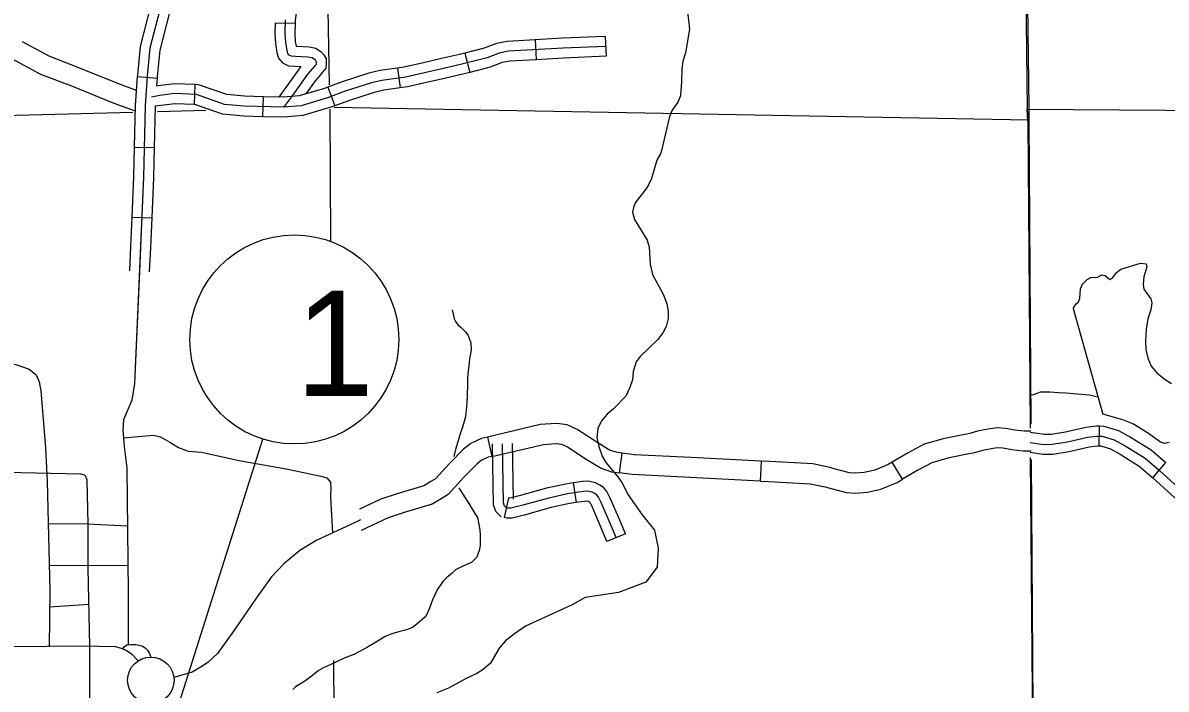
# Model space of a CAD drawing. Extents: x 1373862 to 1376999, y 1168398 to 1170455.
# Drawn here: x 1375410.3 to 1375582.6, y 1169130.6 to 1169230.9 of the extents above; entities that cross this region are included whole.
import ezdxf

# ---------------------------------------------------------------- set-up
doc = ezdxf.new("R2010")
doc.units = 0
for name, color, linetype in [('21', 7, 'Continuous'), ('Level 10', 7, 'Continuous'), ('Level 2', 7, 'Continuous'), ('Level 24', 7, 'Continuous'), ('Level 31', 7, 'Continuous'), ('Level 32', 7, 'Continuous'), ('Level 35', 7, 'Continuous'), ('Level 45', 7, 'Continuous'), ('Level 46', 7, 'Continuous'), ('Level 5', 7, 'Continuous'), ('Level 8', 7, 'Continuous')]:
    doc.layers.add(name, color=color, linetype=linetype)

msp = doc.modelspace()

# ---------------------------------------------------------------- linework, layer by layer
at = {"layer": '21'}
msp.add_line((1375432.5, 1169124.23), (1375446.45, 1169168.2), dxfattribs=at)
msp.add_circle((1375451.21, 1169183.21), 15.74, dxfattribs=at)
at = {"layer": 'Level 10'}
for points in [[(1375421.63, 1169137.01), (1375390.91, 1169136.83), (1375382.1, 1169136.75)], [(1375421.63, 1169137.01), (1375424.28, 1169136.95), (1375425.26, 1169136.69), (1375426.01, 1169136.3), (1375426.66, 1169135.86), (1375427.69, 1169134.82)]]:
    msp.add_lwpolyline(points, dxfattribs=at)
at = {"layer": 'Level 2'}
for points in [[(1375560.8, 1169299.22), (1375561.85, 1169218.06), (1375561.86, 1169216.25), (1375562.18, 1169170.5)], [(1375560.77, 1169292.5), (1375561.64, 1169217.86), (1375561.7, 1169216.02)], [(1375561.7, 1169216.02), (1375562.06, 1169169.86)], [(1375562.09, 1169165.43), (1375562.5, 1169112.57), (1375562.54, 1169110.83), (1375562.96, 1169065.9)], [(1375562.21, 1169165.14), (1375562.58, 1169112.78), (1375562.54, 1169111.01), (1375562.89, 1169073.35)]]:
    msp.add_lwpolyline(points, dxfattribs=at)
at = {"layer": 'Level 24'}
msp.add_circle((1375429.59, 1169131.88), 3.5, dxfattribs=at)
at = {"layer": 'Level 31'}
for p, q in [((1375491.17, 1169170.51), (1375491.17, 1169170.51)), ((1375480.29, 1169168.51), (1375480.97, 1169165.59)), ((1375500.2, 1169163.13), (1375500.6, 1169166.1)), ((1375521.55, 1169164.87), (1375521.4, 1169161.88)), ((1375542.83, 1169162.15), (1375541.3, 1169164.73)), ((1375532.35, 1169163.8), (1375532.35, 1169163.8))]:
    msp.add_line(p, q, dxfattribs=at)
for points in [[(1375395.54, 1169186.16), (1375397.83, 1169184.5), (1375401.22, 1169182.35), (1375404.04, 1169180.74), (1375405.79, 1169180.21), (1375409.23, 1169179.45), (1375411.26, 1169178.74), (1375412.33, 1169177.87), (1375412.78, 1169176.85), (1375413.01, 1169175.47), (1375413.72, 1169166.88), (1375413.98, 1169161.81), (1375414.35, 1169145.38), (1375414.27, 1169136.93)], [(1375491.17, 1169170.51), (1375490.73, 1169170.57), (1375488.27, 1169170.38), (1375480.29, 1169168.51)], [(1375500.6, 1169166.1), (1375499.68, 1169166.23), (1375498.71, 1169166.55), (1375496.77, 1169167.73), (1375493.84, 1169169.67), (1375492.32, 1169170.35), (1375491.17, 1169170.51)], [(1375562.18, 1169169.4), (1375561.17, 1169169.39), (1375559.76, 1169169.54), (1375558.35, 1169169.8), (1375557.1, 1169169.89), (1375556.07, 1169169.76), (1375554.87, 1169169.55), (1375554.15, 1169169.4), (1375552.98, 1169169.05), (1375551.5, 1169168.76)], [(1375480.29, 1169168.51), (1375479.39, 1169168.3), (1375477.8, 1169167.53), (1375476.72, 1169166.7), (1375474.57, 1169164.51), (1375472.47, 1169162.22), (1375471.79, 1169161.81)], [(1375480.97, 1169165.59), (1375488.73, 1169167.41), (1375490.64, 1169167.55), (1375490.76, 1169167.54)], [(1375490.76, 1169167.54), (1375491.48, 1169167.44), (1375492.39, 1169167.03), (1375495.17, 1169165.19), (1375497.44, 1169163.82), (1375499, 1169163.29), (1375500.2, 1169163.13)], [(1375551.5, 1169168.76), (1375548.96, 1169168.25), (1375546.1, 1169167.44), (1375543.67, 1169166.13), (1375541.3, 1169164.73)], [(1375511.01, 1169165.41), (1375502.41, 1169165.85), (1375500.6, 1169166.1)], [(1375552.08, 1169165.81), (1375549.67, 1169165.34), (1375547.24, 1169164.64), (1375545.14, 1169163.51), (1375542.83, 1169162.15)], [(1375562.21, 1169166.4), (1375561.02, 1169166.39), (1375559.33, 1169166.57), (1375557.97, 1169166.82), (1375557.17, 1169166.87), (1375556.51, 1169166.79), (1375555.43, 1169166.6), (1375554.88, 1169166.49), (1375553.71, 1169166.14), (1375552.08, 1169165.81)], [(1375480.97, 1169165.59), (1375480.4, 1169165.46), (1375479.38, 1169164.96), (1375478.71, 1169164.45), (1375476.75, 1169162.45), (1375474.39, 1169159.87), (1375473.34, 1169159.23)], [(1375521.55, 1169164.87), (1375511.01, 1169165.41)], [(1375532.35, 1169163.8), (1375531.87, 1169163.93), (1375529.32, 1169164.47), (1375522.83, 1169164.81), (1375521.55, 1169164.87)], [(1375541.3, 1169164.73), (1375540.67, 1169164.36), (1375538.66, 1169163.52), (1375537.08, 1169163.16), (1375535.71, 1169163.05), (1375534.84, 1169163.12), (1375532.35, 1169163.8)], [(1375510.85, 1169162.42), (1375502.13, 1169162.86), (1375500.2, 1169163.13)], [(1375521.4, 1169161.88), (1375510.85, 1169162.42)], [(1375471.79, 1169161.81), (1375470.72, 1169161.16), (1375466.86, 1169160), (1375464.23, 1169159.17), (1375461.02, 1169157.64)], [(1375521.4, 1169161.88), (1375522.67, 1169161.81), (1375528.93, 1169161.48), (1375531.17, 1169161.01), (1375531.56, 1169160.9)], [(1375531.56, 1169160.9), (1375534.33, 1169160.14), (1375535.72, 1169160.04), (1375537.54, 1169160.19), (1375539.58, 1169160.66), (1375542.01, 1169161.67), (1375542.83, 1169162.15)], [(1375473.34, 1169159.23), (1375471.95, 1169158.4), (1375467.75, 1169157.13), (1375465.34, 1169156.37), (1375461.26, 1169154.43)], [(1375426.06, 1169155.08), (1375420.06, 1169155.37), (1375414.06, 1169155.42)], [(1375420.09, 1169155.37), (1375420.11, 1169148.76), (1375420.37, 1169137)], [(1375461.17, 1169156.05), (1375459.63, 1169155.31), (1375454.59, 1169153), (1375452.03, 1169151.45), (1375449.64, 1169149.43), (1375447.75, 1169147.46), (1375445.69, 1169144.6), (1375441.92, 1169139.14), (1375439.61, 1169135.91), (1375438.22, 1169134.61), (1375437.26, 1169133.94), (1375435.79, 1169133.1), (1375433.07, 1169132.28)], [(1375426.11, 1169149.16), (1375414.24, 1169149.12)], [(1375414.33, 1169142.94), (1375420.29, 1169143.36)], [(1375425.37, 1169136.64), (1375425.62, 1169136.95), (1375425.98, 1169137.2), (1375426.59, 1169137.28), (1375427.32, 1169137.25), (1375428.24, 1169137.06), (1375428.74, 1169136.75), (1375429.07, 1169136.44), (1375429.41, 1169135.94), (1375429.58, 1169135.38)]]:
    msp.add_lwpolyline(points, dxfattribs=at)
at = {"layer": 'Level 32'}
for p, q in [((1375487.48, 1169228.33), (1375487.64, 1169225.33)), ((1375498.04, 1169228.84), (1375498.17, 1169225.84)), ((1375476.89, 1169226.32), (1375477.63, 1169223.41)), ((1375427.55, 1169222.78), (1375430.54, 1169222.57)), ((1375466.74, 1169224.06), (1375467.16, 1169221.09)), ((1375436.23, 1169221.59), (1375436.11, 1169218.59)), ((1375456.28, 1169221.21), (1375457.32, 1169218.39)), ((1375446.5, 1169219.75), (1375446.42, 1169216.75)), ((1375427.09, 1169212.16), (1375430.09, 1169212.09)), ((1375426.72, 1169201.64), (1375429.72, 1169201.51)), ((1375572.47, 1169167.18), (1375572.52, 1169170.18)), ((1375580.57, 1169162.38), (1375582.52, 1169164.66)), ((1375493.22, 1169161.61), (1375493.67, 1169158.64)), ((1375483.5, 1169159.34), (1375482.84, 1169156.41)), ((1375501.08, 1169153.93), (1375498.3, 1169152.78))]:
    msp.add_line(p, q, dxfattribs=at)
for points in [[(1375431.53, 1169235.21), (1375429.44, 1169227.05), (1375429.06, 1169222.86)], [(1375429.52, 1169233.4), (1375427.96, 1169227.3), (1375427.56, 1169222.98), (1375427.55, 1169222.78)], [(1375432.43, 1169232.65), (1375430.93, 1169226.79), (1375430.55, 1169222.73), (1375430.54, 1169222.57)], [(1375487.48, 1169228.33), (1375483.29, 1169228.09), (1375481.68, 1169227.79), (1375479.79, 1169227.06), (1375476.89, 1169226.32)], [(1375498.04, 1169228.84), (1375491.62, 1169228.56), (1375487.48, 1169228.33)], [(1375498.11, 1169227.34), (1375491.7, 1169227.06), (1375483.48, 1169226.6), (1375482.09, 1169226.34), (1375480.24, 1169225.63), (1375476.43, 1169224.66), (1375473.7, 1169224.03), (1375470.8, 1169223.37), (1375467.97, 1169222.71), (1375464.4, 1169222.21), (1375462.82, 1169221.85), (1375458.88, 1169220.57), (1375456.21, 1169219.58), (1375452.23, 1169218.4), (1375449.6, 1169218.17), (1375443.64, 1169218.33), (1375440.7, 1169218.6), (1375436.49, 1169220.08), (1375433.21, 1169220.22), (1375430.93, 1169219.93), (1375429.7, 1169219.69)], [(1375476.89, 1169226.32), (1375476.08, 1169226.12), (1375473.36, 1169225.49), (1375470.46, 1169224.83), (1375467.69, 1169224.19), (1375466.74, 1169224.06)], [(1375487.64, 1169225.33), (1375483.66, 1169225.11), (1375482.51, 1169224.89), (1375480.7, 1169224.19), (1375477.63, 1169223.41)], [(1375498.17, 1169225.84), (1375491.77, 1169225.56), (1375487.64, 1169225.33)], [(1375427.55, 1169222.78), (1375427.24, 1169218.46), (1375427.09, 1169212.16)], [(1375429.06, 1169222.86), (1375428.73, 1169218.39), (1375428.49, 1169207.66), (1375428.02, 1169197.11), (1375427.87, 1169193.46)], [(1375430.54, 1169222.57), (1375430.45, 1169221.37)], [(1375466.74, 1169224.06), (1375464.13, 1169223.69), (1375462.42, 1169223.3), (1375458.39, 1169221.99), (1375456.28, 1169221.21)], [(1375477.63, 1169223.41), (1375476.78, 1169223.2), (1375474.03, 1169222.57), (1375471.14, 1169221.91), (1375468.24, 1169221.24), (1375467.16, 1169221.09)], [(1375436.23, 1169221.59), (1375433.14, 1169221.72), (1375430.69, 1169221.41), (1375430.45, 1169221.37)], [(1375446.5, 1169219.75), (1375443.72, 1169219.83), (1375441.03, 1169220.07), (1375436.78, 1169221.57), (1375436.23, 1169221.59)], [(1375456.28, 1169221.21), (1375455.74, 1169221.01), (1375451.95, 1169219.88), (1375449.55, 1169219.67), (1375446.5, 1169219.75)], [(1375467.16, 1169221.09), (1375464.67, 1169220.73), (1375463.22, 1169220.41), (1375459.37, 1169219.16), (1375457.32, 1169218.39)], [(1375430.23, 1169218.33), (1375430.23, 1169218.32), (1375430.09, 1169212.09)], [(1375436.11, 1169218.59), (1375433.27, 1169218.71), (1375430.23, 1169218.33)], [(1375446.42, 1169216.75), (1375443.55, 1169216.83), (1375440.38, 1169217.12), (1375436.2, 1169218.59), (1375436.11, 1169218.59)], [(1375457.32, 1169218.39), (1375456.69, 1169218.16), (1375452.51, 1169216.92), (1375449.64, 1169216.67), (1375446.42, 1169216.75)], [(1375427.09, 1169212.16), (1375426.99, 1169207.71), (1375426.72, 1169201.64)], [(1375430.09, 1169212.09), (1375429.99, 1169207.61), (1375429.72, 1169201.51)], [(1375428.49, 1169207.66), (1375427.12, 1169176.57), (1375426.73, 1169174.06), (1375425.48, 1169171.12), (1375425.35, 1169169.57), (1375425.56, 1169167.09), (1375425.98, 1169163.9), (1375426.15, 1169145.15), (1375426.17, 1169138.12), (1375426.18, 1169137.22)], [(1375426.72, 1169201.64), (1375426.53, 1169197.18), (1375426.37, 1169193.53)], [(1375429.72, 1169201.51), (1375429.52, 1169197.05), (1375429.36, 1169193.4)], [(1375427.87, 1169193.46), (1375427.12, 1169176.57), (1375426.73, 1169174.06), (1375425.48, 1169171.12), (1375425.35, 1169169.57), (1375425.56, 1169167.09), (1375425.98, 1169163.9), (1375426.15, 1169145.15), (1375426.17, 1169138.12), (1375426.18, 1169137.22)], [(1375562.06, 1169169.26), (1375564.21, 1169168.94), (1375565.22, 1169168.95), (1375567.39, 1169169.29), (1375570.44, 1169169.99), (1375572.06, 1169170.19), (1375572.52, 1169170.18)], [(1375572.52, 1169170.18), (1375573.16, 1169170.17), (1375575.36, 1169169.52), (1375577.17, 1169168.5), (1375580.29, 1169166.57), (1375582.52, 1169164.66)], [(1375425.45, 1169168.4), (1375429.97, 1169168.77), (1375431.06, 1169168.56), (1375432.44, 1169167.76), (1375433.74, 1169166.96), (1375435.21, 1169166.37), (1375437.23, 1169166.21), (1375442.89, 1169164.99), (1375450.22, 1169163.65), (1375455.22, 1169162.64), (1375456.1, 1169162.39), (1375456.64, 1169161.71), (1375456.73, 1169160.83), (1375456.64, 1169159.7), (1375456.69, 1169158.46), (1375456.96, 1169154.09)], [(1375482.37, 1169156.51), (1375481.58, 1169157.3), (1375481.22, 1169158.32), (1375481.09, 1169167.49)], [(1375499.69, 1169153.36), (1375498.84, 1169155.41), (1375497.43, 1169158.67), (1375497.03, 1169159.48), (1375496.79, 1169159.78), (1375496.46, 1169160), (1375496.07, 1169160.21), (1375495.38, 1169160.36), (1375494.77, 1169160.33), (1375492.39, 1169159.97), (1375489.55, 1169159.33), (1375485.45, 1169158.22), (1375483.85, 1169157.82), (1375483.4, 1169157.82), (1375483.13, 1169157.88), (1375482.89, 1169158.12), (1375482.72, 1169158.59), (1375482.59, 1169167.51)], [(1375484.21, 1169159.18), (1375484.09, 1169167.53)], [(1375562.08, 1169167.71), (1375564.1, 1169167.41), (1375565.34, 1169167.42), (1375567.68, 1169167.79), (1375570.7, 1169168.49), (1375572.14, 1169168.66), (1375572.93, 1169168.65), (1375574.75, 1169168.11), (1375576.39, 1169167.18)], [(1375562.09, 1169166.22), (1375564, 1169165.94), (1375565.47, 1169165.95), (1375567.96, 1169166.35), (1375570.96, 1169167.03), (1375572.22, 1169167.19), (1375572.47, 1169167.18)], [(1375572.47, 1169167.18), (1375572.7, 1169167.18), (1375574.18, 1169166.74), (1375575.64, 1169165.92), (1375578.52, 1169164.14), (1375580.57, 1169162.38)], [(1375576.39, 1169167.18), (1375579.39, 1169165.33), (1375581.55, 1169163.48), (1375586.06, 1169159.35), (1375587.44, 1169157.55), (1375587.87, 1169155.35), (1375587.74, 1169140.74), (1375587.93, 1169139.48), (1375588.11, 1169138.98), (1375588.49, 1169138.59), (1375589.06, 1169138.33), (1375590.22, 1169138.06), (1375640.73, 1169138.41)], [(1375580.57, 1169162.38), (1375584.97, 1169158.35), (1375586.06, 1169156.93), (1375586.41, 1169155.15)], [(1375493.22, 1169161.61), (1375492.11, 1169161.44), (1375489.19, 1169160.79), (1375485.07, 1169159.67), (1375483.67, 1169159.32), (1375483.56, 1169159.32), (1375483.5, 1169159.34)], [(1375501.08, 1169153.93), (1375500.23, 1169155.99), (1375498.79, 1169159.29), (1375498.31, 1169160.29), (1375497.81, 1169160.92), (1375497.22, 1169161.29), (1375496.59, 1169161.63), (1375495.5, 1169161.87), (1375494.62, 1169161.82), (1375493.22, 1169161.61)], [(1375498.3, 1169152.78), (1375497.46, 1169154.82), (1375496.06, 1169158.04), (1375495.77, 1169158.66), (1375495.7, 1169158.7), (1375495.54, 1169158.79), (1375495.25, 1169158.85), (1375494.92, 1169158.83), (1375493.67, 1169158.64)], [(1375493.67, 1169158.64), (1375492.67, 1169158.49), (1375489.91, 1169157.88), (1375485.83, 1169156.76), (1375484.03, 1169156.32), (1375483.23, 1169156.32), (1375482.84, 1169156.41)], [(1375420.37, 1169137), (1375420.33, 1169131.75), (1375420.37, 1169127.3), (1375420.15, 1169126.18), (1375419.76, 1169125.39), (1375414.98, 1169118.87), (1375410.34, 1169111.82), (1375409.41, 1169111.21), (1375408.26, 1169110.92), (1375405.92, 1169110.67), (1375404.23, 1169110.28), (1375402.44, 1169109.63), (1375401.25, 1169108.91), (1375399.77, 1169107.45)], [(1375420.37, 1169137), (1375420.33, 1169131.75), (1375420.37, 1169127.3), (1375420.15, 1169126.18), (1375419.76, 1169125.39), (1375414.98, 1169118.87), (1375410.93, 1169112.72)]]:
    msp.add_lwpolyline(points, dxfattribs=at)
at = {"layer": 'Level 35'}
for points in [[(1375510.42, 1169232.53), (1375510.74, 1169229.93), (1375510.14, 1169226.38), (1375509.74, 1169225.09), (1375509.57, 1169223.96), (1375509.55, 1169222.06), (1375509.4, 1169219.91), (1375509, 1169218.94), (1375508.12, 1169217.75), (1375507.74, 1169216.8), (1375506.53, 1169211.64), (1375506.38, 1169211.14), (1375505.82, 1169210.2)], [(1375505.82, 1169210.2), (1375505, 1169207.44), (1375504.57, 1169206.5), (1375504.19, 1169205.85), (1375502.57, 1169203.79), (1375502.3, 1169203.07), (1375502.17, 1169202.36), (1375502.44, 1169201.26), (1375504.37, 1169198.18), (1375504.69, 1169197.12), (1375504.83, 1169194.52), (1375505.17, 1169192.98), (1375506.81, 1169189.95), (1375507.34, 1169188.55), (1375507.55, 1169187.49), (1375507.53, 1169186.37), (1375507.24, 1169185.14), (1375506.75, 1169184.18), (1375506, 1169183.19), (1375503.3, 1169180.65), (1375502.69, 1169179.84), (1375502.26, 1169178.38), (1375502.17, 1169177.15), (1375501.77, 1169175.95), (1375501.14, 1169174.66), (1375499.29, 1169172.77), (1375498.36, 1169171.96), (1375497.49, 1169170.97), (1375496.96, 1169169.78), (1375496.76, 1169168.46), (1375497.07, 1169167.08), (1375497.57, 1169165.64), (1375498.12, 1169164.67), (1375499.96, 1169162.52), (1375500.55, 1169161.67), (1375501.52, 1169159.83), (1375503.59, 1169156.79), (1375505.45, 1169154.51), (1375506.02, 1169151.8), (1375505.88, 1169148.94), (1375504.16, 1169146.66), (1375500.03, 1169145.09), (1375495.01, 1169144.33), (1375493.08, 1169143.25), (1375486.06, 1169140.01), (1375484.37, 1169138.89), (1375483.02, 1169137.81), (1375482.05, 1169136.7), (1375480.75, 1169134.48), (1375479.68, 1169133.49), (1375478.72, 1169132.9), (1375477.11, 1169132.16), (1375474.46, 1169130.68), (1375472.7, 1169130)], [(1375568.56, 1169187.86), (1375569, 1169188.55), (1375569.36, 1169188.89), (1375569.57, 1169189.37), (1375569.64, 1169190.82), (1375569.98, 1169191.54), (1375570.66, 1169192.23), (1375571.23, 1169192.53), (1375572.23, 1169192.6), (1375572.89, 1169192.93), (1375573.39, 1169192.83), (1375574.1, 1169192.25), (1375574.52, 1169192.52), (1375575.01, 1169193.24), (1375575.75, 1169193.77), (1375578.69, 1169194.71), (1375579.55, 1169194.58), (1375579.65, 1169194.14), (1375579.18, 1169192.65), (1375579.09, 1169191.55), (1375579.18, 1169190.77), (1375580.27, 1169189.32), (1375580.39, 1169188.72), (1375580.24, 1169187.65), (1375579.81, 1169186.29), (1375579.54, 1169184.78), (1375579.43, 1169182.96), (1375579.48, 1169181.67), (1375579.79, 1169180.39), (1375580.32, 1169179.2), (1375581.15, 1169178.2), (1375582.26, 1169177.27), (1375583.39, 1169176.59)], [(1375474.98, 1169187.67), (1375475.24, 1169186.63), (1375475.3, 1169186.31), (1375475.49, 1169185.9), (1375475.91, 1169185.36), (1375476.31, 1169185.05), (1375476.66, 1169184.69), (1375477.01, 1169184.36), (1375477.38, 1169183.78), (1375477.8, 1169182.7), (1375477.86, 1169181.58), (1375477.61, 1169180.35), (1375477.53, 1169179.65), (1375477.35, 1169178.1), (1375477.32, 1169177.32), (1375477.32, 1169176.32), (1375477.26, 1169174.89), (1375477.21, 1169173.59), (1375476.98, 1169171.58), (1375476.79, 1169170.85), (1375476.54, 1169170), (1375476.18, 1169168.97), (1375475.88, 1169167.95), (1375475.56, 1169166.86), (1375475.23, 1169165.6)], [(1375568.56, 1169187.86), (1375573.04, 1169171.97)], [(1375572.32, 1169174.52), (1375570.95, 1169174.83), (1375569.2, 1169174.97), (1375567.43, 1169175.13), (1375566.34, 1169175.15), (1375565.03, 1169175.26), (1375564.39, 1169175.26), (1375563.56, 1169175.25), (1375562.83, 1169174.99), (1375562.02, 1169174.71)], [(1375583.03, 1169167.7), (1375582.31, 1169167.53), (1375581.71, 1169167.73), (1375579.73, 1169169.15), (1375577.56, 1169170.5), (1375576.01, 1169171.09), (1375573.04, 1169171.97)], [(1375475.97, 1169160.87), (1375476.5, 1169160.06), (1375477.5, 1169158.5), (1375478.42, 1169157.02), (1375478.83, 1169156.38), (1375479.18, 1169154.54), (1375479.21, 1169153.8), (1375479.22, 1169153), (1375479.23, 1169152.24), (1375479.13, 1169151.57), (1375478.81, 1169150.72), (1375478.7, 1169150.43), (1375477.91, 1169149.62), (1375476.51, 1169149.02), (1375475.5, 1169148.53), (1375475.06, 1169148.05), (1375474.15, 1169147.29), (1375473.59, 1169146.77), (1375472.74, 1169145.49), (1375472.03, 1169143.98), (1375471.56, 1169142.72), (1375471.1, 1169141.75), (1375470.83, 1169141.32), (1375469.65, 1169140.31), (1375468.99, 1169139.84), (1375468.12, 1169139.48), (1375467.09, 1169139.22), (1375465.92, 1169138.88), (1375465.92, 1169138.88), (1375464.89, 1169138.46), (1375463.42, 1169137.57), (1375462.25, 1169136.88), (1375461.15, 1169136.29), (1375460.15, 1169135.77), (1375458.73, 1169135.2), (1375457.45, 1169134.59), (1375455.52, 1169133.72), (1375454.81, 1169133.31), (1375453.67, 1169132.4), (1375452.77, 1169131.74), (1375451.89, 1169131.18), (1375451.4, 1169130.9), (1375450.97, 1169130.52)]]:
    msp.add_lwpolyline(points, dxfattribs=at)
at = {"layer": 'Level 45'}
msp.add_line((1375448.32, 1169230.88), (1375451.32, 1169230.83), dxfattribs=at)
for points in [[(1375451.22, 1169241.71), (1375451.33, 1169241.26), (1375451.29, 1169240.32), (1375451.32, 1169239.62), (1375451.65, 1169237.68), (1375451.79, 1169234.72), (1375451.32, 1169231.21), (1375451.32, 1169230.83)], [(1375449.83, 1169231.33), (1375449.79, 1169229.27), (1375449.86, 1169227.92), (1375450.06, 1169226.76), (1375450.19, 1169226.27), (1375450.35, 1169226.07), (1375450.71, 1169225.91), (1375451.37, 1169225.87), (1375453.25, 1169225.77), (1375453.88, 1169225.64), (1375454.24, 1169225.41), (1375454.39, 1169225.21), (1375454.51, 1169225.03), (1375454.51, 1169224.86), (1375454.49, 1169224.63), (1375454.31, 1169224.4), (1375453.21, 1169223.15), (1375450.89, 1169219.9), (1375449.85, 1169218.49), (1375449.62, 1169218.17)], [(1375448.32, 1169230.88), (1375448.29, 1169229.24), (1375448.36, 1169227.75), (1375448.59, 1169226.44), (1375448.82, 1169225.56), (1375449.42, 1169224.85), (1375450.35, 1169224.42), (1375451.3, 1169224.38), (1375452.21, 1169224.33)], [(1375451.32, 1169230.83), (1375451.29, 1169229.29), (1375451.35, 1169228.08), (1375451.47, 1169227.37), (1375453.44, 1169227.27), (1375454.45, 1169227.05), (1375455.27, 1169226.53), (1375455.63, 1169226.06), (1375456.01, 1169225.46), (1375456.01, 1169224.81), (1375455.96, 1169224.06), (1375455.46, 1169223.44), (1375455.1, 1169223.02)], [(1375452.21, 1169224.33), (1375448.89, 1169219.69)], [(1375455.1, 1169223.02), (1375454.38, 1169222.21), (1375452.92, 1169220.17)], [(1375400.99, 1169163.35), (1375418.99, 1169162.99), (1375419.53, 1169162.81), (1375419.75, 1169162.6), (1375419.96, 1169162.06), (1375420.09, 1169155.37)]]:
    msp.add_lwpolyline(points, dxfattribs=at)
at = {"layer": 'Level 46'}
for points in [[(1375410.19, 1169228.05), (1375414.21, 1169225.89), (1375418.71, 1169224.18), (1375425.09, 1169221.61), (1375427.4, 1169220.76)], [(1375408.61, 1169225.5), (1375412.96, 1169223.15), (1375417.62, 1169221.38), (1375424.01, 1169218.81), (1375427.22, 1169217.63)]]:
    msp.add_lwpolyline(points, dxfattribs=at)
at = {"layer": 'Level 5'}
for points in [[(1375454.64, 1169323.44), (1375456.48, 1169221.57)], [(1375456.55, 1169217.87), (1375456.68, 1169197.95)], [(1375457.11, 1169134.87), (1375457.27, 1169111.76)]]:
    msp.add_lwpolyline(points, dxfattribs=at)
at = {"layer": 'Level 8'}
for points in [[(1375426.88, 1169217.4), (1375350.76, 1169215.42), (1375326.66, 1169215.33)], [(1375437.89, 1169217.68), (1375430.58, 1169217.49)], [(1375561.86, 1169216.25), (1375457.22, 1169218.15)], [(1375561.64, 1169217.86), (1375666.1, 1169217.14)], [(1375561.7, 1169216.02), (1375561.64, 1169217.86)]]:
    msp.add_lwpolyline(points, dxfattribs=at)

# ---------------------------------------------------------------- texts
at = {"layer": '21'}
msp.add_text('1', height=15.85, dxfattribs=at).set_placement((1375451.4, 1169174.71))

doc.saveas('drawing.dxf')
